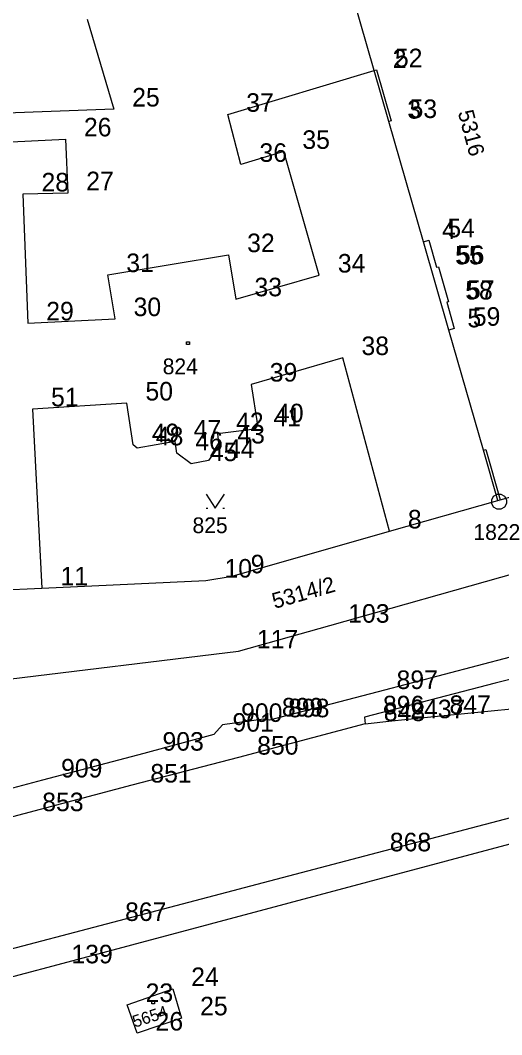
# Model space of a CAD drawing. Extents: x -822293 to -820259, y -1071573 to -1068794.
# Drawn here: x -821738.1 to -821686.1, y -1070159.3 to -1070049.8 of the extents above; entities that cross this region are included whole.
import ezdxf

# ---------------------------------------------------------------- set-up
doc = ezdxf.new("R2010")
doc.units = 0
for name, color, linetype in [('Vrstva 10', 7, 'Continuous'), ('Vrstva 11', 7, 'Continuous'), ('Vrstva 14', 7, 'Continuous'), ('Vrstva 16', 7, 'Continuous'), ('Vrstva 2', 7, 'Continuous'), ('Vrstva 3', 7, 'Continuous'), ('Vrstva 5', 7, 'Continuous'), ('Vrstva 6', 7, 'Continuous'), ('Vrstva 8', 7, 'Continuous'), ('Vrstva 9', 7, 'Continuous')]:
    doc.layers.add(name, color=color, linetype=linetype)

# ---------------------------------------------------------------- blocks, each defined once
blk = doc.blocks.new('Z314')
at = {"layer": 'Vrstva 2'}
for p, q in [((-100, 70), (0, -80)), ((0, -80), (100, 70)), ((-100, -80), (-80, -80)), ((80, -80), (100, -80))]:
    blk.add_line(p, q, dxfattribs=at)
blk = doc.blocks.new('Z402')
at = {"layer": 'Vrstva 2'}
for p, q in [((-10, 10), (20, 10)), ((-10, -20), (-10, 10)), ((20, 10), (20, -20)), ((20, -20), (-10, -20))]:
    blk.add_line(p, q, dxfattribs=at)
blk = doc.blocks.new('Z101')
at = {"layer": 'Vrstva 2'}
for p, q in [((-80, 20), (-60, 60)), ((-80, -20), (-80, 20)), ((-60, 60), (-20, 80)), ((-20, 80), (20, 80)), ((0, 0), (0, 0)), ((20, 80), (60, 60)), ((60, 60), (80, 20)), ((80, 20), (80, -20)), ((-60, -60), (-80, -20)), ((-20, -80), (-60, -60)), ((20, -80), (-20, -80)), ((60, -60), (20, -80)), ((80, -20), (60, -60))]:
    blk.add_line(p, q, dxfattribs=at)

msp = doc.modelspace()

# ---------------------------------------------------------------- linework, layer by layer
at = {"layer": 'Vrstva 2'}
for p, q in [((-821699.88, -1070055.27), (-821707.16, -1070029.74)), ((-821730.87, -1070049.73), (-821728, -1070059.44)), ((-821698.3, -1070060.75), (-821699.88, -1070055.27)), ((-821728, -1070059.44), (-821750.18, -1070060.27)), ((-821694.56, -1070073.72), (-821698.3, -1070060.75)), ((-821691.81, -1070083.26), (-821694.56, -1070073.72)), ((-821688.08, -1070096.2), (-821691.81, -1070083.26)), ((-821703.25, -1070086.25), (-821713.15, -1070089.11)), ((-821698.24, -1070104.95), (-821703.25, -1070086.25)), ((-821713.15, -1070089.11), (-821712.47, -1070093.5)), ((-821726.57, -1070091.15), (-821736.76, -1070091.78)), ((-821725.88, -1070095.65), (-821726.57, -1070091.15)), ((-821736.76, -1070091.78), (-821735.74, -1070111.1)), ((-821712.47, -1070093.5), (-821712.75, -1070093.93)), ((-821712.75, -1070093.93), (-821716.78, -1070094.45)), ((-821716.78, -1070094.45), (-821716.65, -1070095.79)), ((-821725.45, -1070095.99), (-821725.88, -1070095.65)), ((-821721.37, -1070095.26), (-821725.45, -1070095.99)), ((-821721.18, -1070096.54), (-821721.37, -1070095.26)), ((-821716.65, -1070095.79), (-821717.77, -1070097.34)), ((-821719.62, -1070097.69), (-821721.18, -1070096.54)), ((-821686.51, -1070101.64), (-821688.08, -1070096.2)), ((-821717.77, -1070097.34), (-821719.62, -1070097.69)), ((-821686.27, -1070101.57), (-821671.99, -1070097.54)), ((-821698.24, -1070104.95), (-821686.51, -1070101.64)), ((-821686.51, -1070101.64), (-821686.27, -1070101.57)), ((-821715.21, -1070109.79), (-821698.24, -1070104.95)), ((-821718.04, -1070110.25), (-821715.21, -1070109.79)), ((-821704.68, -1070115.12), (-821684.55, -1070109.43)), ((-821748, -1070111.64), (-821735.74, -1070111.1)), ((-821735.74, -1070111.1), (-821718.04, -1070110.25)), ((-821714.54, -1070117.89), (-821704.68, -1070115.12)), ((-821745.52, -1070121.67), (-821714.54, -1070117.89)), ((-821685.21, -1070118.53), (-821699.46, -1070122.27)), ((-821699.46, -1070122.27), (-821711.17, -1070125.32)), ((-821711.84, -1070125.23), (-821716.24, -1070125.82)), ((-821711.17, -1070125.32), (-821711.84, -1070125.23)), ((-821716.24, -1070125.82), (-821717.17, -1070126.87)), ((-821717.17, -1070126.87), (-821724.73, -1070128.92)), ((-821724.73, -1070128.92), (-821735.68, -1070131.81)), ((-821735.68, -1070131.81), (-821750.52, -1070135.69)), ((-821659.89, -1070131.96), (-821734.56, -1070151.86)), ((-821734.56, -1070151.86), (-821762.3, -1070159.26)), ((-821726.55, -1070156.03), (-821721.63, -1070154.31)), ((-821721.63, -1070154.31), (-821720.67, -1070157.47)), ((-821725.48, -1070159.11), (-821726.55, -1070156.03)), ((-821720.67, -1070157.47), (-821725.48, -1070159.11))]:
    msp.add_line(p, q, dxfattribs=at)
at = {"layer": 'Vrstva 3'}
for p, q in [((-821715.69, -1070060.01), (-821699.88, -1070055.27)), ((-821699.88, -1070055.27), (-821699.64, -1070055.2)), ((-821699.64, -1070055.2), (-821698.06, -1070060.68)), ((-821714.26, -1070065.41), (-821715.69, -1070060.01)), ((-821698.06, -1070060.68), (-821698.3, -1070060.75)), ((-821750.01, -1070063.48), (-821733.21, -1070062.66)), ((-821733.21, -1070062.66), (-821732.96, -1070068.47)), ((-821709.63, -1070064.01), (-821714.26, -1070065.41)), ((-821705.8, -1070077.35), (-821709.63, -1070064.01)), ((-821732.96, -1070068.47), (-821737.79, -1070068.6)), ((-821737.79, -1070068.6), (-821737.28, -1070082.51)), ((-821694.56, -1070073.72), (-821693.98, -1070073.55)), ((-821693.98, -1070073.55), (-821693.14, -1070076.47)), ((-821728.64, -1070077.3), (-821715.59, -1070075.15)), ((-821715.59, -1070075.15), (-821714.8, -1070079.91)), ((-821693.14, -1070076.47), (-821692.95, -1070076.42)), ((-821692.95, -1070076.42), (-821691.86, -1070080.2)), ((-821727.85, -1070082.05), (-821728.64, -1070077.3)), ((-821714.8, -1070079.91), (-821705.8, -1070077.35)), ((-821691.86, -1070080.2), (-821692.05, -1070080.26)), ((-821692.05, -1070080.26), (-821691.23, -1070083.09)), ((-821737.28, -1070082.51), (-821727.85, -1070082.05)), ((-821691.23, -1070083.09), (-821691.81, -1070083.26)), ((-821688.08, -1070096.2), (-821687.84, -1070096.13)), ((-821687.84, -1070096.13), (-821686.27, -1070101.57)), ((-821682.81, -1070120.37), (-821686.81, -1070121.33)), ((-821686.81, -1070121.33), (-821700.93, -1070125)), ((-821693.75, -1070124.96), (-821682.35, -1070123.85)), ((-821700.93, -1070125), (-821700.84, -1070125.73)), ((-821697.98, -1070125.42), (-821693.75, -1070124.96)), ((-821700.84, -1070125.73), (-821714.51, -1070129.35)), ((-821700.84, -1070125.73), (-821697.98, -1070125.42)), ((-821714.51, -1070129.35), (-821726.04, -1070132.36)), ((-821726.04, -1070132.36), (-821737.71, -1070135.45)), ((-821700.19, -1070139.78), (-821676.51, -1070133.56)), ((-821737.71, -1070135.45), (-821750.01, -1070138.64)), ((-821728.77, -1070147.29), (-821700.19, -1070139.78)), ((-821753.87, -1070153.92), (-821728.77, -1070147.29))]:
    msp.add_line(p, q, dxfattribs=at)
at = {"layer": 'Vrstva 8'}
for p, q in [((-821699.88, -1070055.27), (-821699.88, -1070055.27)), ((-821699.64, -1070055.2), (-821699.64, -1070055.2)), ((-821728, -1070059.44), (-821728, -1070059.44)), ((-821715.69, -1070060.01), (-821715.69, -1070060.01)), ((-821698.3, -1070060.75), (-821698.3, -1070060.75)), ((-821698.06, -1070060.68), (-821698.06, -1070060.68)), ((-821733.21, -1070062.66), (-821733.21, -1070062.66)), ((-821709.63, -1070064.01), (-821709.63, -1070064.01)), ((-821714.26, -1070065.41), (-821714.26, -1070065.41)), ((-821732.96, -1070068.47), (-821732.96, -1070068.47)), ((-821737.79, -1070068.6), (-821737.79, -1070068.6)), ((-821694.56, -1070073.72), (-821694.56, -1070073.72)), ((-821693.98, -1070073.55), (-821693.98, -1070073.55)), ((-821715.59, -1070075.15), (-821715.59, -1070075.15)), ((-821693.14, -1070076.47), (-821693.14, -1070076.47)), ((-821692.95, -1070076.42), (-821692.95, -1070076.42)), ((-821728.64, -1070077.3), (-821728.64, -1070077.3)), ((-821705.8, -1070077.35), (-821705.8, -1070077.35)), ((-821714.8, -1070079.91), (-821714.8, -1070079.91)), ((-821692.05, -1070080.26), (-821692.05, -1070080.26)), ((-821691.86, -1070080.2), (-821691.86, -1070080.2)), ((-821737.28, -1070082.51), (-821737.28, -1070082.51)), ((-821727.85, -1070082.05), (-821727.85, -1070082.05)), ((-821691.81, -1070083.26), (-821691.81, -1070083.26)), ((-821691.23, -1070083.09), (-821691.23, -1070083.09)), ((-821703.25, -1070086.25), (-821703.25, -1070086.25)), ((-821713.15, -1070089.11), (-821713.15, -1070089.11)), ((-821726.57, -1070091.15), (-821726.57, -1070091.15)), ((-821736.76, -1070091.78), (-821736.76, -1070091.78)), ((-821712.47, -1070093.5), (-821712.47, -1070093.5)), ((-821716.78, -1070094.45), (-821716.78, -1070094.45)), ((-821712.75, -1070093.93), (-821712.75, -1070093.93)), ((-821725.88, -1070095.65), (-821725.88, -1070095.65)), ((-821721.37, -1070095.26), (-821721.37, -1070095.26)), ((-821716.65, -1070095.79), (-821716.65, -1070095.79)), ((-821725.45, -1070095.99), (-821725.45, -1070095.99)), ((-821721.18, -1070096.54), (-821721.18, -1070096.54)), ((-821688.08, -1070096.2), (-821688.08, -1070096.2)), ((-821687.84, -1070096.13), (-821687.84, -1070096.13)), ((-821719.62, -1070097.69), (-821719.62, -1070097.69)), ((-821717.77, -1070097.34), (-821717.77, -1070097.34)), ((-821686.51, -1070101.64), (-821686.51, -1070101.64)), ((-821686.39, -1070101.77), (-821686.39, -1070101.77)), ((-821686.27, -1070101.57), (-821686.27, -1070101.57)), ((-821698.24, -1070104.95), (-821698.24, -1070104.95)), ((-821715.21, -1070109.79), (-821715.21, -1070109.79)), ((-821735.74, -1070111.1), (-821735.74, -1070111.1)), ((-821718.04, -1070110.25), (-821718.04, -1070110.25)), ((-821704.68, -1070115.12), (-821704.68, -1070115.12)), ((-821714.54, -1070117.89), (-821714.54, -1070117.89)), ((-821686.81, -1070121.33), (-821686.81, -1070121.33)), ((-821699.46, -1070122.27), (-821699.46, -1070122.27)), ((-821711.84, -1070125.23), (-821711.84, -1070125.23)), ((-821711.17, -1070125.32), (-821711.17, -1070125.32)), ((-821700.93, -1070125), (-821700.93, -1070125)), ((-821693.75, -1070124.96), (-821693.75, -1070124.96)), ((-821716.24, -1070125.82), (-821716.24, -1070125.82)), ((-821700.84, -1070125.73), (-821700.84, -1070125.73)), ((-821697.98, -1070125.42), (-821697.98, -1070125.42)), ((-821717.17, -1070126.87), (-821717.17, -1070126.87)), ((-821724.73, -1070128.92), (-821724.73, -1070128.92)), ((-821714.51, -1070129.35), (-821714.51, -1070129.35)), ((-821735.68, -1070131.81), (-821735.68, -1070131.81)), ((-821726.04, -1070132.36), (-821726.04, -1070132.36)), ((-821737.71, -1070135.45), (-821737.71, -1070135.45)), ((-821700.19, -1070139.78), (-821700.19, -1070139.78)), ((-821728.77, -1070147.29), (-821728.77, -1070147.29)), ((-821734.56, -1070151.86), (-821734.56, -1070151.86)), ((-821721.63, -1070154.31), (-821721.63, -1070154.31)), ((-821726.55, -1070156.03), (-821726.55, -1070156.03)), ((-821720.67, -1070157.47), (-821720.67, -1070157.47)), ((-821725.48, -1070159.11), (-821725.48, -1070159.11))]:
    msp.add_line(p, q, dxfattribs=at)

# ---------------------------------------------------------------- block references
at = {"layer": 'Vrstva 10', "xscale": 0.01, "yscale": 0.01}
msp.add_blockref('Z314', (-821717.03, -1070101.66), dxfattribs=at)
at = {"layer": 'Vrstva 11', "xscale": 0.01, "yscale": 0.01}
for p in [(-821720.02, -1070084.62), (-821723.78, -1070155.72)]:
    msp.add_blockref('Z402', p, dxfattribs=at)
at = {"layer": 'Vrstva 14', "xscale": 0.01, "yscale": 0.01}
msp.add_blockref('Z101', (-821686.39, -1070101.77), dxfattribs=at)

# ---------------------------------------------------------------- texts
at = {"layer": 'Vrstva 16'}
msp.add_text('1822', height=1.7, dxfattribs=at).set_placement((-821689.16, -1070105.89))
at = {"layer": 'Vrstva 5'}
for s, rotation, p in [('5316', 285, (-821690.859, -1070059.759)), ('5314/2', 16, (-821710.622, -1070113.338))]:
    msp.add_text(s, height=1.7, rotation=rotation, dxfattribs=at).set_placement(p)
msp.add_text('825', height=1.7, dxfattribs=at).set_placement((-821719.488, -1070105.16))
at = {"layer": 'Vrstva 6'}
msp.add_text('824', height=1.7, dxfattribs=at).set_placement((-821722.706, -1070088.02))
msp.add_text('5654', height=1.3, rotation=18, dxfattribs=at).set_placement((-821725.715, -1070158.51))
at = {"layer": 'Vrstva 9'}
for s, p in [('2', (-821697.88, -1070054.97)), ('52', (-821697.64, -1070054.9)), ('25', (-821726, -1070059.14)), ('37', (-821713.69, -1070059.71)), ('3', (-821696.3, -1070060.45)), ('53', (-821696.06, -1070060.38)), ('26', (-821731.21, -1070062.36)), ('35', (-821707.63, -1070063.71)), ('36', (-821712.26, -1070065.11)), ('28', (-821735.79, -1070068.3)), ('27', (-821730.96, -1070068.17)), ('4', (-821692.56, -1070073.42)), ('54', (-821691.98, -1070073.25)), ('32', (-821713.59, -1070074.85)), ('31', (-821726.64, -1070077)), ('34', (-821703.8, -1070077.05)), ('55', (-821691.14, -1070076.17)), ('56', (-821690.95, -1070076.12)), ('33', (-821712.8, -1070079.61)), ('58', (-821690.05, -1070079.96)), ('57', (-821689.86, -1070079.9)), ('29', (-821735.28, -1070082.21)), ('30', (-821725.85, -1070081.75)), ('5', (-821689.81, -1070082.96)), ('59', (-821689.23, -1070082.79)), ('38', (-821701.25, -1070085.95)), ('39', (-821711.15, -1070088.81)), ('50', (-821724.57, -1070090.85)), ('51', (-821734.76, -1070091.48)), ('40', (-821710.47, -1070093.2)), ('42', (-821714.78, -1070094.15)), ('41', (-821710.75, -1070093.63)), ('49', (-821723.88, -1070095.35)), ('48', (-821723.45, -1070095.69)), ('47', (-821719.37, -1070094.96)), ('43', (-821714.65, -1070095.49)), ('46', (-821719.18, -1070096.24)), ('45', (-821717.62, -1070097.39)), ('44', (-821715.77, -1070097.04)), ('8', (-821696.24, -1070104.65)), ('9', (-821713.21, -1070109.49)), ('11', (-821733.74, -1070110.8)), ('10', (-821716.04, -1070109.95)), ('103', (-821702.68, -1070114.82)), ('117', (-821712.54, -1070117.59)), ('897', (-821697.46, -1070121.97)), ('899', (-821709.84, -1070124.93)), ('898', (-821709.17, -1070125.02)), ('896', (-821698.93, -1070124.7)), ('2437', (-821695.98, -1070125.12)), ('847', (-821691.75, -1070124.66)), ('900', (-821714.24, -1070125.52)), ('848', (-821698.84, -1070125.43)), ('901', (-821715.17, -1070126.57)), ('903', (-821722.73, -1070128.62)), ('850', (-821712.51, -1070129.05)), ('909', (-821733.68, -1070131.51)), ('851', (-821724.04, -1070132.06)), ('853', (-821735.71, -1070135.15)), ('868', (-821698.19, -1070139.48)), ('867', (-821726.77, -1070146.99)), ('139', (-821732.56, -1070151.56)), ('24', (-821719.63, -1070154.01)), ('23', (-821724.55, -1070155.73)), ('25', (-821718.67, -1070157.17)), ('26', (-821723.48, -1070158.81))]:
    msp.add_text(s, height=2, dxfattribs=at).set_placement(p)

doc.saveas('drawing.dxf')
